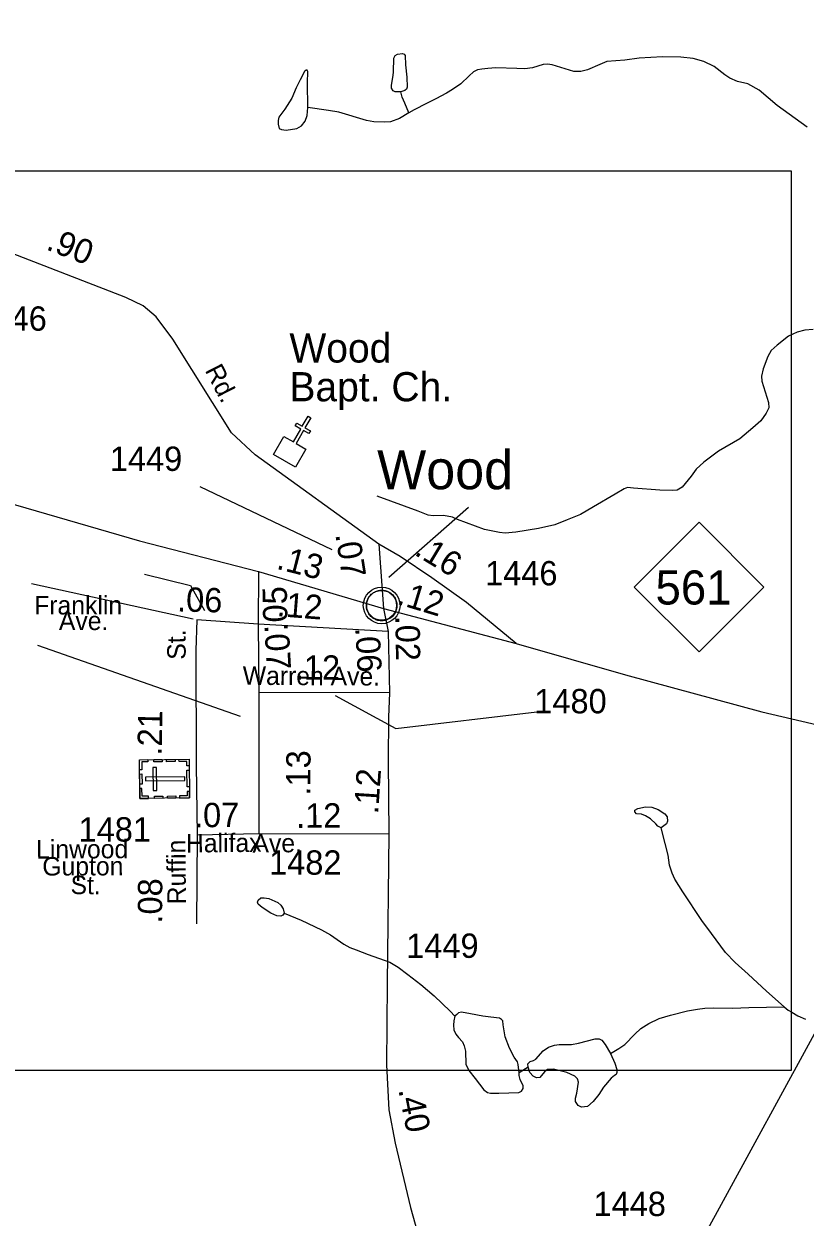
# Model space of a CAD drawing. Extents: x 2126262 to 2293712, y 749403 to 919119.
# Drawn here: x 2276459 to 2280474, y 884271 to 890401 of the extents above; entities that cross this region are included whole.
import ezdxf

# ---------------------------------------------------------------- set-up
doc = ezdxf.new("R2010")
doc.units = 0
for name, color, linetype in [('Exist Civil Demographics Community CELL', 7, 'Continuous'), ('Exist Civil Demographics Community Label', 7, 'Continuous'), ('Exist Cultural Cemetery CELL', 7, 'Continuous'), ('Exist Cultural Church CELL', 7, 'Continuous'), ('Exist Cultural Church Label', 7, 'Continuous'), ('Exist Hydrographic Misc Water Feature', 7, 'Continuous'), ('Exist Hydrographic Pond Under 1500 Sq Ft', 7, 'Continuous'), ('Exist Road Primary NC Attributed', 7, 'Continuous'), ('Exist Road Primary NC Service Mileage Hundredths English Label', 7, 'Continuous'), ('Exist Road Primary NC Shield CELL', 7, 'Continuous'), ('Exist Road Primary NC Shield Number Label', 7, 'Continuous'), ('Exist Road Secondary Mileage Hundredths English Label', 7, 'Continuous'), ('Exist Road Secondary Type 41 Attributed', 7, 'Continuous'), ('Exist Road Secondary Type 51 Attributed', 7, 'Continuous'), ('Exist Road Secondary Type 51 Label', 7, 'Continuous'), ('Exist Road Secondary Type 51 Number Label', 7, 'Continuous'), ('Exist Utilities Electrical Transmission Line', 7, 'Continuous'), ('Map Preparation Inset Cut Line', 7, 'Continuous')]:
    doc.layers.add(name, color=color, linetype=linetype)

msp = doc.modelspace()

# ---------------------------------------------------------------- linework, layer by layer
at = {"layer": 'Exist Civil Demographics Community CELL'}
msp.add_lwpolyline([(2278219.9, 887425.8), (2278220.9, 887431.4), (2278222.6, 887438), (2278225.6, 887445.2), (2278228.5, 887450.9), (2278231.8, 887456.6), (2278235.6, 887461.7), (2278239.5, 887466.1), (2278244.1, 887470.7), (2278249.7, 887475.3), (2278255.1, 887479), (2278260, 887481.8), (2278265, 887484.3), (2278270.5, 887486.6), (2278276.1, 887488.4), (2278280.5, 887489.6), (2278285.3, 887490.3), (2278289.4, 887491), (2278295.8, 887491.3), (2278300.2, 887491.2), (2278305.9, 887490.9), (2278310.8, 887490.2), (2278315.7, 887489.2), (2278320.7, 887487.8), (2278325.9, 887485.9), (2278332.5, 887482.9), (2278338.8, 887479.4), (2278343.9, 887475.9), (2278349, 887471.9), (2278352.3, 887468.7), (2278356.5, 887464.4), (2278360.3, 887459.7), (2278363.4, 887455.1), (2278366.5, 887450.1), (2278369, 887444.9), (2278371, 887439.9), (2278372.6, 887434.9), (2278373.9, 887430.3), (2278375, 887424.2), (2278375.6, 887419.5), (2278375.8, 887413.5), (2278375.7, 887407.7), (2278375.1, 887402.1), (2278374.1, 887396.6), (2278372.5, 887390.4), (2278370.6, 887384.6), (2278368.3, 887379.5), (2278365.2, 887373.5), (2278361.9, 887368.2), (2278358.4, 887363.5), (2278354.2, 887358.7), (2278348.9, 887353.8), (2278343.9, 887349.7), (2278338.9, 887346.2), (2278334.6, 887343.7), (2278327.8, 887340.5), (2278320.6, 887337.8), (2278314.7, 887336.3), (2278308.1, 887335), (2278303.6, 887334.5), (2278299.1, 887334.3), (2278293.6, 887334.3), (2278289.3, 887334.7), (2278283.6, 887335.4), (2278277.7, 887336.7), (2278273.1, 887338), (2278268, 887339.9), (2278263.4, 887341.9), (2278259.5, 887344.1), (2278252.6, 887348.2), (2278247.1, 887352.5), (2278242.2, 887357), (2278237.7, 887361.8), (2278234.5, 887365.8), (2278231.5, 887370), (2278227.4, 887377.1), (2278225.7, 887380.6), (2278224, 887384.6), (2278221.4, 887392.8), (2278219.9, 887399.9), (2278219.2, 887405), (2278218.9, 887411.3), (2278218.8, 887416), (2278219.4, 887422.5)], close=True, dxfattribs=at)
for centre, radius in [((2278297.5, 887413.4), 94.3), ((2278297.2, 887413.7), 76.7)]:
    msp.add_circle(centre, radius, dxfattribs=at)
at = {"layer": 'Exist Cultural Cemetery CELL'}
for points in [[(2277055.4, 886421.4), (2277053.3, 886620.5), (2277307.9, 886623.2), (2277310, 886424.1)], [(2277096.6, 886621), (2277096.7, 886609.7), (2277064.6, 886609.4), (2277065, 886568.8), (2277053.9, 886568.7), (2277053.3, 886620.6)], [(2277123, 886463), (2277141.7, 886463.2), (2277140.4, 886580.9), (2277121.7, 886580.7)], [(2277169.8, 886610.4), (2277126.5, 886609.9), (2277126.4, 886621.3), (2277169.7, 886621.8)], [(2277235.7, 886611.1), (2277192.4, 886610.6), (2277192.3, 886622), (2277235.6, 886622.4)], [(2277308.2, 886590.1), (2277296.7, 886589.9), (2277296.5, 886611.9), (2277256.1, 886611.5), (2277256, 886622.6), (2277307.9, 886623.2)], [(2277054.6, 886495.5), (2277054.1, 886547.3), (2277065.5, 886547.4), (2277066, 886495.6)], [(2277083.5, 886530.8), (2277083.7, 886512.1), (2277286.5, 886514.2), (2277286.3, 886532.9)], [(2277297.9, 886481.4), (2277297, 886566.3), (2277308.4, 886566.4), (2277309.3, 886481.6)], [(2277098.7, 886421.9), (2277098.6, 886433.2), (2277066.4, 886432.9), (2277065.9, 886473.5), (2277054.8, 886473.3), (2277055.4, 886421.4)], [(2277309.6, 886457.2), (2277298.1, 886457.1), (2277298.3, 886435.1), (2277257.9, 886434.6), (2277258, 886423.5), (2277309.9, 886424.1)], [(2277172.8, 886422.6), (2277129.5, 886422.2), (2277129.4, 886433.6), (2277172.7, 886434)], [(2277240, 886423.3), (2277196.7, 886422.9), (2277196.6, 886434.3), (2277239.9, 886434.7)]]:
    msp.add_lwpolyline(points, close=True, dxfattribs=at)
at = {"layer": 'Exist Cultural Church CELL'}
msp.add_lwpolyline([(2277794.1, 888281.3), (2277843.7, 888253.3), (2277881.4, 888319.4), (2277853.6, 888335.3), (2277861.5, 888349.1), (2277889.3, 888333.3), (2277919, 888385.6), (2277933, 888377.6), (2277903.2, 888325.4), (2277931, 888309.5), (2277923.1, 888295.7), (2277895.3, 888311.5), (2277857.6, 888245.3), (2277907.6, 888216.7), (2277855, 888124.2), (2277741.5, 888188.8)], close=True, dxfattribs=at)
at = {"layer": 'Exist Hydrographic Misc Water Feature'}
msp.add_line((2279049.5, 885042), (2279003.6, 885012.2), dxfattribs=at)
for points in [[(2280484.1, 889870.7), (2280329, 889981.9), (2280237.7, 890060), (2280179.4, 890091.9), (2280126.6, 890105.1), (2280085.9, 890121.6), (2280061.7, 890138.2), (2280006.7, 890182.2), (2279953.3, 890207.1), (2279898.3, 890222.5), (2279834.5, 890230.2), (2279739.9, 890231.3), (2279620.1, 890223.6), (2279547.5, 890214.8), (2279454, 890207.1), (2279418.3, 890191.7), (2279354.5, 890164.1), (2279320.4, 890156.4), (2279285.2, 890156.4), (2279174.1, 890190.6), (2279148.8, 890192.8), (2279127.9, 890191.7), (2279072.9, 890174), (2279033.3, 890169.6), (2278991.5, 890170.7), (2278884.8, 890174), (2278842.5, 890171.8), (2278812.8, 890168.5), (2278789.7, 890165.2), (2278768.8, 890154.2), (2278746.8, 890133.3), (2278703.9, 890092.6), (2278662.1, 890062.9), (2278631.3, 890044.2), (2278576.3, 890014.9), (2278527.9, 889990.7), (2278465.2, 889958.8), (2278437.7, 889944.4)], [(2278437.7, 889944.4), (2278416.8, 889992.9), (2278402.5, 890024.8), (2278395.9, 890051.2)], [(2278437.7, 889944.4), (2278389.8, 889914.5), (2278343.6, 889898), (2278310.6, 889895.8), (2278256.7, 889898), (2278219.3, 889904.6), (2278077.4, 889946.4), (2278024.6, 889956.3), (2277917.9, 889970.6)], [(2280515.3, 888829.9), (2280472.4, 888826.6), (2280431.7, 888816.7), (2280387.7, 888796.9), (2280329.4, 888749.6), (2280299.7, 888723.2), (2280282.1, 888691.9), (2280257.9, 888629.2), (2280249.1, 888590.7), (2280251.3, 888565.4), (2280285.4, 888455.3), (2280287.6, 888428.9), (2280273.3, 888400.3), (2280245.8, 888361.7), (2280204.4, 888325), (2280137.3, 888268.8), (2280028.4, 888205), (2279952.5, 888150), (2279914, 888112.6), (2279887.6, 888077.3), (2279841.4, 888020.1), (2279816.1, 888005.8), (2279794.1, 888003.6), (2279727, 888004.7), (2279591.3, 888015.7), (2279560.5, 888019.4), (2279544, 888012.8), (2279496.7, 887985.3), (2279385.6, 887920.4), (2279319.6, 887880.8), (2279250.3, 887852.1), (2279187.6, 887827.9), (2279103.6, 887808.1), (2278987, 887789.4), (2278932, 887785), (2278902.3, 887787.2), (2278825.3, 887802.6), (2278686.7, 887854.3), (2278661.4, 887866.4), (2278633.9, 887872), (2278614.1, 887875.3), (2278561.3, 887874.2), (2278536, 887876.4), (2278484.3, 887897.3), (2278274.6, 887974.3)], [(2280365.8, 885351.5), (2280274.2, 885431.3), (2280180.4, 885519.4), (2280113.5, 885579.8), (2280065, 885630.6), (2279992.8, 885727.6), (2279942.1, 885795.6), (2279844.6, 885942.6), (2279804.7, 886007.4), (2279790.7, 886037.6), (2279776.7, 886078.6), (2279769.2, 886130.3), (2279754.1, 886190.7), (2279733.6, 886271.3)], [(2277795.7, 885831.8), (2277884.2, 885796.2), (2277988.7, 885747.7), (2278034, 885720.7), (2278103, 885673.3), (2278134.3, 885656), (2278166.2, 885643.5), (2278228.7, 885620.8), (2278338.7, 885580.9), (2278381.8, 885555), (2278431.4, 885517.3), (2278498.3, 885465.5), (2278567.3, 885407.2), (2278649.2, 885329.6), (2278674, 885302.6)], [(2279473.2, 885112.1), (2279516.9, 885136.8), (2279547.1, 885157.3), (2279597.7, 885211.2), (2279629, 885239.3), (2279671, 885266.3), (2279723.9, 885291.1), (2279781, 885308.3), (2279869.4, 885331), (2279921.2, 885339.6), (2279957.8, 885343.9), (2280002, 885346.1), (2280102.7, 885345), (2280184.7, 885347.2), (2280365.8, 885351.5)], [(2280365.8, 885351.5), (2280386.2, 885334.2), (2280404.5, 885323.4), (2280436.8, 885305.1), (2280474.6, 885287.8)]]:
    msp.add_lwpolyline(points, dxfattribs=at)
at = {"layer": 'Exist Hydrographic Pond Under 1500 Sq Ft'}
for points in [[(2278395.9, 890051.2), (2278366.2, 890052.1), (2278356.3, 890056.5), (2278347.5, 890069.7), (2278347.5, 890085.1), (2278357.4, 890134.6), (2278358.5, 890154.4), (2278360.7, 890224.9), (2278367.3, 890238.1), (2278379.4, 890245.8), (2278404.7, 890249.1), (2278412.4, 890245.8), (2278417.9, 890238.1), (2278420.1, 890190.8), (2278426.7, 890126.9), (2278427.8, 890076.3), (2278424.5, 890065.3), (2278416.8, 890057.6)], [(2277917.9, 889970.6), (2277916.8, 890097.2), (2277917.9, 890155.5), (2277914.6, 890163.3), (2277909.1, 890163.3), (2277901.4, 890156.6), (2277879.4, 890112.6), (2277858.5, 890071.9), (2277835.4, 890019.1), (2277799.1, 889961.8), (2277769.4, 889921.1), (2277766.1, 889903.5), (2277766.1, 889884.8), (2277771.6, 889863.9), (2277782.6, 889857.3), (2277806.8, 889854), (2277861.8, 889862.8), (2277886, 889877.1), (2277904.7, 889901.3), (2277914.6, 889929.9)], [(2279733.6, 886271.3), (2279717.4, 886278.9), (2279705.5, 886290.7), (2279678.6, 886316.6), (2279653.8, 886331.7), (2279633.3, 886340.4), (2279606.4, 886343.6), (2279597.7, 886352.2), (2279598.8, 886360.9), (2279613.9, 886370.6), (2279652.7, 886378.1), (2279685.1, 886377), (2279718.5, 886365.2), (2279751.9, 886343.6), (2279763.8, 886327.4), (2279765.9, 886304.8), (2279761.6, 886291.8), (2279747.6, 886281)], [(2277795.7, 885831.8), (2277789.3, 885822.1), (2277778.5, 885816.7), (2277758, 885818.9), (2277727.8, 885831.8), (2277683.6, 885862.1), (2277662.1, 885879.3), (2277658.8, 885889), (2277662.1, 885898.7), (2277676.1, 885910.6), (2277694.4, 885911.7), (2277718.1, 885907.4), (2277764.5, 885887.9), (2277779.6, 885873.9), (2277791.4, 885855.6)]]:
    msp.add_lwpolyline(points, close=True, dxfattribs=at)
for points in [[(2278674, 885302.6), (2278668.3, 885279.3), (2278667.2, 885256.7), (2278668.3, 885232.9), (2278679.1, 885211.3), (2278693.1, 885194.1), (2278712.5, 885171.4), (2278722.2, 885150.9), (2278728.7, 885122.9), (2278730.8, 885056), (2278745.9, 885024.1), (2278778.2, 884983.1), (2278822.5, 884924.8), (2278840.8, 884911.9), (2278857, 884907.6), (2278900.1, 884907.6), (2279002.5, 884910.8), (2279016.5, 884918.4), (2279024.1, 884932.4), (2279024.1, 884946.4), (2279010, 884978.8), (2279004.7, 884999.3), (2279003.6, 885012.2)], [(2279003.6, 885012.2), (2278999.3, 885055.4), (2278995, 885069.4), (2278978.8, 885092), (2278955.1, 885138.4), (2278932.4, 885196.7), (2278921.6, 885258.8), (2278919.5, 885279.3), (2278914.1, 885286.9), (2278902.2, 885292.3), (2278859.1, 885297.6), (2278817.1, 885304.1), (2278753.4, 885316), (2278707.1, 885323.5), (2278692, 885320.3), (2278683.4, 885312.7), (2278674, 885302.6)], [(2279049.5, 885042), (2279048.4, 885058.2), (2279060.3, 885071.1), (2279077.5, 885075.4), (2279089.4, 885081.9), (2279127.1, 885125), (2279154.1, 885143.4), (2279186.4, 885154.2), (2279209.1, 885157.4), (2279272.7, 885157.4), (2279308.3, 885165), (2279394.5, 885187.6), (2279415, 885187.6), (2279429, 885180.1), (2279445.2, 885158.5), (2279473.2, 885112.1)], [(2279473.2, 885112.1), (2279495.9, 885062.5), (2279505.6, 885029.4), (2279506.6, 885013.2), (2279502.3, 885003.5), (2279493.7, 884998.1), (2279476.4, 884984.1), (2279437.6, 884938.7), (2279412.8, 884901), (2279384.8, 884864.3), (2279354.6, 884839.5), (2279324.4, 884836.3), (2279307.2, 884844.9), (2279294.2, 884865.4), (2279293.2, 884881.6), (2279299.6, 884907.5), (2279308.3, 884964.6), (2279303.9, 884981.9), (2279289.9, 884995.9), (2279249, 885013.2), (2279180, 885030.4), (2279149.8, 885029.4), (2279133.6, 885017.5), (2279109.9, 884988.4), (2279093.7, 884987.3), (2279076.5, 884994.8), (2279058.1, 885013.2), (2279049.5, 885042)]]:
    msp.add_lwpolyline(points, dxfattribs=at)
at = {"layer": 'Exist Road Primary NC Attributed'}
for p, q in [((2277664, 887587.9), (2278306.6, 887396.7)), ((2278306.6, 887396.7), (2278988.4, 887218.4))]:
    msp.add_line(p, q, dxfattribs=at)
for points in [[(2273245.6, 888671.8), (2273670.6, 888627.2), (2274042.1, 888574.3), (2274333.6, 888508.7), (2275392.7, 888233.9), (2275936.6, 888069.2), (2277053, 887745.9), (2277664, 887587.9)], [(2278988.4, 887218.4), (2279550, 887057.5), (2280251.5, 886866.3), (2280897.2, 886716), (2281117.5, 886674.1), (2281418.7, 886643.4), (2281919.5, 886646.4), (2282396.5, 886682.7), (2282872.3, 886777.4), (2283343.7, 886900.2), (2283808.4, 887086.7), (2284028.7, 887204)]]:
    msp.add_lwpolyline(points, dxfattribs=at)
at = {"layer": 'Exist Road Primary NC Shield CELL'}
msp.add_lwpolyline([(2279595.6, 887507.7), (2279928.6, 887840.7), (2280261.6, 887507.7), (2279928.6, 887174.7)], close=True, dxfattribs=at)
at = {"layer": 'Exist Road Secondary Type 41 Attributed'}
for p, q in [((2277666.7, 886966.6), (2277666, 886240.1)), ((2277349.4, 886233.1), (2277345.9, 885777.9))]:
    msp.add_line(p, q, dxfattribs=at)
msp.add_lwpolyline([(2277348, 887338.6), (2277343.1, 887182.1), (2277344.5, 886594.1), (2277349.4, 886233.1)], dxfattribs=at)
at = {"layer": 'Exist Road Secondary Type 51 Attributed'}
for p, q in [((2278282.2, 887728.2), (2278306.6, 887396.7)), ((2277664, 887587.9), (2277662.5, 887317)), ((2278306.6, 887396.7), (2278330.3, 887279.4)), ((2277662.5, 887317), (2277348, 887338.6)), ((2278330.3, 887279.4), (2277662.5, 887317)), ((2277662.5, 887317), (2277666.7, 886966.6)), ((2278330.3, 887279.4), (2278337.3, 886964)), ((2278337.3, 886964), (2277666.7, 886966.6)), ((2277666, 886240.1), (2277349.4, 886233.1)), ((2278334.5, 886238.5), (2277666, 886240.1))]:
    msp.add_line(p, q, dxfattribs=at)
for points in [[(2278282.2, 887728.2), (2277647.2, 888186.9), (2277526.5, 888300.6), (2277224.2, 888781.2), (2277139.1, 888895.6), (2277072.2, 888951.5), (2276982.9, 888994.7), (2275152.6, 889704.7), (2274799, 889835.7), (2274694.4, 889865), (2274616.3, 889879), (2274546.6, 889879), (2274460.1, 889867.8), (2274386.2, 889845.5), (2274264.3, 889798.2)], [(2278988.4, 887218.4), (2278733.3, 887428.8), (2278554.8, 887555.8), (2278393.1, 887664.7), (2278282.2, 887728.2)], [(2278337.3, 886964), (2278333.1, 886839.4), (2278330.3, 886617.4), (2278334.5, 886238.5)], [(2278334.5, 886238.5), (2278325.5, 885472), (2278322.7, 885053.3), (2278333.9, 884821.5), (2278367.2, 884650.3), (2278445.3, 884320.9), (2278497.6, 884138)]]:
    msp.add_lwpolyline(points, dxfattribs=at)
at = {"layer": 'Exist Road Secondary Type 51 Label'}
for points in [[(2278743.9, 887916.7), (2278333.5, 887557.1)], [(2277078.6, 887574.1), (2277316, 887516.4), (2277387.2, 887387.5)]]:
    msp.add_lwpolyline(points, dxfattribs=at)
at = {"layer": 'Exist Road Secondary Type 51 Number Label'}
for p, q in [((2278042.4, 887699.1), (2277365.2, 888023)), ((2277329.4, 887342.4), (2276498.1, 887524.5)), ((2277572.3, 886842.7), (2276530.8, 887207))]:
    msp.add_line(p, q, dxfattribs=at)
msp.add_lwpolyline([(2278058, 886950.1), (2278371, 886781.9), (2279094.9, 886866)], dxfattribs=at)
at = {"layer": 'Exist Utilities Electrical Transmission Line'}
msp.add_lwpolyline([(2268433.6, 870153.4), (2269152, 871351.8), (2270668, 873841.2), (2270908.2, 874235.2), (2271160.1, 874665.4), (2272480.4, 876049.3), (2272894.2, 876493.2), (2273705.7, 877352.5), (2274036.5, 877691.3), (2276296.8, 880095.8), (2276647.3, 880459), (2279664.1, 883640.4), (2279943.1, 884152.6), (2281281.6, 886604.5), (2281505.5, 887018.3), (2282511.9, 888851.2), (2283190, 890097), (2283945, 891449.7), (2284538.8, 892512.9), (2285295.5, 893879.6), (2286327.7, 895740.6), (2286929.6, 896848.4)], dxfattribs=at)
at = {"layer": 'Map Preparation Inset Cut Line'}
msp.add_lwpolyline([(2280402.8, 889643.9), (2275988.7, 889643.9), (2275988.7, 885026), (2280402.8, 885026)], close=True, dxfattribs=at)

# ---------------------------------------------------------------- texts
at = {"layer": 'Exist Civil Demographics Community Label'}
msp.add_text('Wood', height=200, dxfattribs=at).set_placement((2278274.1, 888010.2))
at = {"layer": 'Exist Cultural Church Label'}
for s, p in [('Wood', (2277823.4, 888660.9)), ('Bapt. Ch.', (2277823.4, 888461.7))]:
    msp.add_text(s, height=150, dxfattribs=at).set_placement(p)
at = {"layer": 'Exist Road Primary NC Service Mileage Hundredths English Label'}
for s, rotation, p in [('.13', 345.51539, (2277752.1, 887602.6)), ('.12', 343.20642, (2278370.8, 887422.3))]:
    msp.add_text(s, height=125, rotation=rotation, dxfattribs=at).set_placement(p)
at = {"layer": 'Exist Road Primary NC Shield Number Label'}
msp.add_text('561', height=175, dxfattribs=at).set_placement((2279704.7, 887418))
at = {"layer": 'Exist Road Secondary Mileage Hundredths English Label'}
for s, rotation, p in [('.90', 338.79819, (2276568.1, 889243.3)), ('.07', 278.95129, (2278059, 887778.1)), ('.16', 328.80788, (2278460.6, 887676.2)), ('.06', 358.58424, (2277245, 887382.6)), ('.05', 91.32365, (2277815, 887280.6)), ('.12', 355.4798, (2277756.2, 887358.5)), ('.02', 270.75374, (2278368, 887359.7)), ('.07', 273.16108, (2277694.5, 887312.6)), ('.06', 273.16108, (2278161.5, 887298.5)), ('.12 ', 359.6862, (2277851.1, 887032.7)), ('.21', 88.94411, (2277167.1, 886641.5)), ('.13', 89.74838, (2277931.2, 886436.5)), ('.12', 86.25509, (2278279.3, 886339)), ('.07', 0.51097, (2277333.9, 886273.3)), ('.12', 0.55769, (2277858.3, 886270.3)), ('.08', 89.81985, (2277169.5, 885779)), ('.40', 281.10224, (2278382.9, 884925.5))]:
    msp.add_text(s, height=125, rotation=rotation, dxfattribs=at).set_placement(p)
at = {"layer": 'Exist Road Secondary Type 51 Label'}
for s, rotation, p in [('Rd.', 297.18992, (2277387.7, 888621.6)), ('St.', 90.59704, (2277291, 887134.7)), ('Warren Ave.', 359.6862, (2277583.3, 887005.6)), ('Linwood', 0.21061, (2276522, 886113)), ('Halifax', 0.55769, (2277292.3, 886143.9)), ('Ave.', 0.55769, (2277634.1, 886143.4)), ('Ruffin', 90.59704, (2277292.1, 885878.4)), ('Gupton', 0.21061, (2276553.9, 886025.5)), ('St.', 359.43918, (2276698.4, 885930.6))]:
    msp.add_text(s, height=95, rotation=rotation, dxfattribs=at).set_placement(p)
for s, p in [('Franklin', (2276511.9, 887367.1)), ('Ave.', (2276638.9, 887286.8))]:
    msp.add_text(s, height=95, dxfattribs=at).set_placement(p)
at = {"layer": 'Exist Road Secondary Type 51 Number Label'}
for s, p in [('1446', (2276204.9, 888824.4)), ('1449', (2276900.8, 888104.3)), ('1446', (2278829, 887516.4)), ('1480', (2279081.9, 886859)), ('1481', (2276740.2, 886200.3)), ('1482', (2277719.1, 886030.1)), ('1449', (2278423.8, 885603)), ('1448', (2279386.3, 884276.6))]:
    msp.add_text(s, height=125, dxfattribs=at).set_placement(p)

doc.saveas('drawing.dxf')
